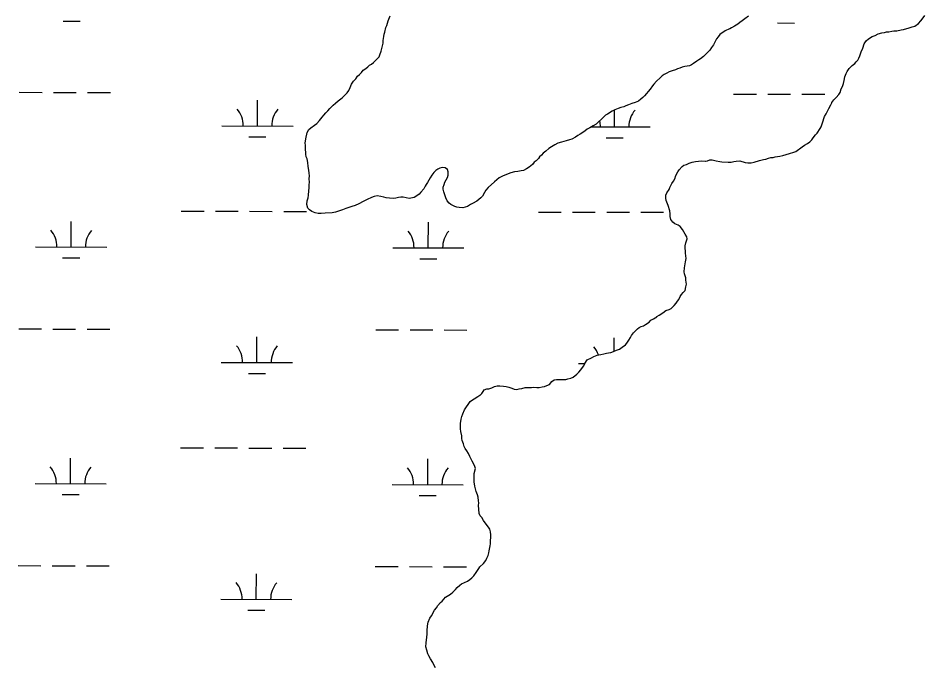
# Model space of a CAD drawing. Extents: x 3172297 to 3210190, y 958463 to 983887.
# Drawn here: x 3192710 to 3193985, y 971058 to 971968 of the extents above; entities that cross this region are included whole.
import ezdxf

# ---------------------------------------------------------------- set-up
doc = ezdxf.new("R2010")
doc.units = 0
doc.layers.add('V-WETL-SWMP', color=7, linetype='Continuous')

msp = doc.modelspace()

# ---------------------------------------------------------------- linework, layer by layer
at = {"layer": 'V-WETL-SWMP'}
for p, q in [((3192773.6, 971964.1), (3192797.6, 971964)), ((3193777.4, 971961.6), (3193801.4, 971961.5)), ((3192711.9, 971864.2), (3192743.9, 971864.1)), ((3192759.9, 971864.1), (3192791.9, 971864)), ((3192807.9, 971864), (3192839.9, 971863.9)), ((3193715.8, 971861.7), (3193747.8, 971861.6)), ((3193763.8, 971861.6), (3193795.8, 971861.5)), ((3193811.8, 971861.5), (3193843.8, 971861.4)), ((3193046.7, 971817), (3193046.8, 971853)), ((3193548.6, 971815.7), (3193548.6, 971839.4)), ((3192996.7, 971817.1), (3193096.7, 971816.8)), ((3193516.2, 971815.8), (3193598.6, 971815.6)), ((3193034.6, 971801.6), (3193058.6, 971801.5)), ((3193536.5, 971800.3), (3193560.5, 971800.2)), ((3192939.5, 971697.1), (3192971.5, 971697.1)), ((3192987.5, 971697), (3193019.5, 971696.9)), ((3193035.5, 971696.9), (3193067.5, 971696.8)), ((3193083.5, 971696.8), (3193115.5, 971696.7)), ((3193441.4, 971695.9), (3193473.4, 971695.8)), ((3193489.4, 971695.8), (3193521.4, 971695.7)), ((3193537.4, 971695.7), (3193569.4, 971695.6)), ((3193585.4, 971695.5), (3193617.4, 971695.5)), ((3192784.8, 971646.8), (3192784.9, 971682.8)), ((3193286.7, 971645.5), (3193286.8, 971681.5)), ((3192734.8, 971646.9), (3192834.8, 971646.7)), ((3193236.7, 971645.7), (3193336.7, 971645.4)), ((3192772.8, 971631.4), (3192796.8, 971631.3)), ((3193274.7, 971630.1), (3193298.7, 971630.1)), ((3192711.1, 971531.5), (3192743.1, 971531.5)), ((3192759.1, 971531.4), (3192791.1, 971531.3)), ((3192807.1, 971531.3), (3192839.1, 971531.2)), ((3193213, 971530.3), (3193245, 971530.2)), ((3193261, 971530.2), (3193293, 971530.1)), ((3193309, 971530.1), (3193341, 971530)), ((3193045.8, 971484.3), (3193045.9, 971520.3)), ((3193547.8, 971500.4), (3193547.8, 971519)), ((3192995.8, 971484.4), (3193095.8, 971484.2)), ((3193497.8, 971483.2), (3193506.7, 971483.1)), ((3193033.8, 971468.9), (3193057.8, 971468.8)), ((3192938.7, 971364.5), (3192970.7, 971364.4)), ((3192986.7, 971364.4), (3193018.7, 971364.3)), ((3193034.7, 971364.2), (3193066.7, 971364.2)), ((3193082.7, 971364.1), (3193114.7, 971364)), ((3192784, 971314.1), (3192784.1, 971350.1)), ((3193285.9, 971312.9), (3193286, 971348.9)), ((3192734, 971314.2), (3192834, 971314)), ((3193235.9, 971313), (3193335.9, 971312.7)), ((3192772, 971298.7), (3192796, 971298.7)), ((3193273.9, 971297.5), (3193297.9, 971297.4)), ((3192710.3, 971198.9), (3192742.3, 971198.8)), ((3192758.3, 971198.7), (3192790.3, 971198.7)), ((3192806.3, 971198.6), (3192838.3, 971198.5)), ((3193045, 971151.6), (3193045.1, 971187.6)), ((3193212.2, 971197.6), (3193244.2, 971197.5)), ((3193260.2, 971197.5), (3193292.2, 971197.4)), ((3193308.2, 971197.4), (3193340.2, 971197.3)), ((3192995, 971151.7), (3193095, 971151.5)), ((3193033, 971136.2), (3193057, 971136.1))]:
    msp.add_line(p, q, dxfattribs=at)
for points in [[(3193736.5, 971971.3), (3193731.3, 971967.4), (3193728, 971964.8), (3193724.6, 971962.1), (3193721.6, 971960), (3193716.8, 971957.1), (3193712.8, 971954.7), (3193710.4, 971953.3), (3193710.1, 971953.3), (3193703.8, 971950.6), (3193696.5, 971945.3), (3193694.1, 971942), (3193691.9, 971939.1), (3193687.4, 971931), (3193684.9, 971927.1), (3193682.2, 971923.3), (3193679.1, 971920), (3193673.4, 971914.6), (3193669.1, 971911.4), (3193666.7, 971909.6), (3193664, 971908.1), (3193659.4, 971904.6), (3193656.7, 971902.8), (3193653.7, 971901.3), (3193647.1, 971900.2), (3193643.5, 971899.4), (3193640.1, 971897.9), (3193637.1, 971897.3), (3193634.1, 971895.9), (3193629.6, 971894.4), (3193625.1, 971892.7), (3193622, 971891.2), (3193618.1, 971889.1), (3193615.4, 971887.4), (3193612.4, 971884.7), (3193607.5, 971879.9), (3193603.8, 971875.5), (3193602, 971873.1), (3193598.7, 971868.6), (3193595.9, 971865.4), (3193593.2, 971862.4), (3193590.4, 971859.1), (3193588, 971856.7), (3193585.6, 971854.7), (3193582, 971851.7), (3193577.4, 971849.9), (3193572.9, 971848.2), (3193568.1, 971846.7), (3193564.5, 971845.3), (3193561.4, 971843.8), (3193557.2, 971842.7), (3193553.3, 971841.5), (3193548.8, 971839.5), (3193545.2, 971837.7), (3193538.5, 971833.6), (3193535.8, 971831.8), (3193530.9, 971827.3), (3193524.9, 971821.7), (3193522.4, 971819.6), (3193518.2, 971817), (3193513.7, 971814.3), (3193510, 971812.3), (3193507.3, 971809.9), (3193503.7, 971807.5), (3193500, 971805.2), (3193497, 971803.4), (3193493.4, 971801), (3193488.3, 971798.4), (3193484.9, 971797.2), (3193480.4, 971796.1), (3193473.8, 971794.3), (3193468.7, 971792.6), (3193464.4, 971790.5), (3193459.6, 971787.6), (3193456.3, 971785.2), (3193451.7, 971781.4), (3193448.1, 971778.4), (3193445.7, 971776), (3193443.2, 971773.7), (3193441.4, 971771.3), (3193438.1, 971768), (3193435.6, 971765.9), (3193432.9, 971762.7), (3193428.4, 971759.1), (3193424.7, 971756.8), (3193420.5, 971754.4), (3193417.2, 971753.8), (3193412.7, 971753), (3193407.9, 971752.4), (3193402.7, 971751), (3193394.3, 971747.8), (3193391, 971746.3), (3193386.4, 971744), (3193379.5, 971738.3), (3193370.7, 971730.3), (3193367.6, 971726.8), (3193365.8, 971723.5), (3193362.7, 971718.4), (3193360.3, 971716), (3193357.9, 971713.7), (3193354.8, 971711.3), (3193348.8, 971707.7), (3193346.1, 971706.3), (3193341.9, 971703.6), (3193335.2, 971701.6), (3193330.1, 971702.3), (3193326.8, 971702.9), (3193323.8, 971703.5), (3193318.2, 971706.6), (3193315.8, 971708.4), (3193313.1, 971711.8), (3193311.4, 971716), (3193309.9, 971720.2), (3193308.7, 971724.1), (3193307.6, 971728), (3193307.6, 971731), (3193308.9, 971734.6), (3193309.8, 971737.9), (3193311.6, 971741.2), (3193313.5, 971744.5), (3193314.7, 971747.5), (3193314.8, 971752.3), (3193313.9, 971755.6), (3193310.3, 971758), (3193306.4, 971758.7), (3193302.8, 971757.5), (3193300.1, 971756), (3193297.4, 971754.3), (3193294.6, 971751.6), (3193291.6, 971747.7), (3193289.4, 971744.1), (3193285.5, 971737.3), (3193283.9, 971734.6), (3193282.1, 971732.2), (3193280.3, 971728.6), (3193276, 971723.6), (3193273.9, 971720.9), (3193270.8, 971718.5), (3193266.9, 971716.5), (3193260, 971715), (3193255.8, 971716), (3193251.3, 971716.6), (3193248.3, 971716.7), (3193244.7, 971716.1), (3193241.1, 971715.6), (3193237.5, 971715), (3193232.4, 971715.4), (3193227.3, 971716), (3193224.3, 971716.6), (3193220.1, 971717.6), (3193214.7, 971718.6), (3193210.5, 971717.7), (3193206.9, 971716.5), (3193200.8, 971713.6), (3193197.8, 971712.1), (3193195.1, 971710.7), (3193189, 971707.4), (3193183.9, 971705.1), (3193179.4, 971703.6), (3193174.9, 971702.2), (3193170.6, 971700.7), (3193166.1, 971699), (3193160.7, 971697.2), (3193156.5, 971695.8), (3193151.4, 971694.9), (3193141.7, 971694.1), (3193136.3, 971693.9), (3193131.8, 971694), (3193127.9, 971694.6), (3193122.8, 971696.8), (3193119.6, 971698.9), (3193117.2, 971701.3), (3193116, 971706.7), (3193116.7, 971711.8), (3193117.7, 971716), (3193118.3, 971719.6), (3193119, 971725.9), (3193119.3, 971730.1), (3193119.4, 971734), (3193119.7, 971737.9), (3193119.5, 971742.4), (3193119.8, 971746.6), (3193119.5, 971750.3), (3193119, 971754.8), (3193118.1, 971759.9), (3193117.3, 971765.6), (3193116.5, 971770.7), (3193115.3, 971773.7), (3193114.7, 971777), (3193113.9, 971786.1), (3193114, 971789.7), (3193113.7, 971792.7), (3193114.7, 971799), (3193116.6, 971807.6), (3193118.7, 971812.1), (3193121.5, 971814.2), (3193126.9, 971818), (3193129.9, 971820.4), (3193133.9, 971824.3), (3193137.5, 971829.3), (3193140, 971832), (3193142.7, 971835.3), (3193145.4, 971838.3), (3193148.5, 971841.2), (3193150.6, 971843.9), (3193153, 971846.3), (3193156.4, 971848.9), (3193160, 971852.2), (3193163.7, 971854.9), (3193166.1, 971856.9), (3193170.3, 971861.1), (3193172.5, 971863.5), (3193174.9, 971866.8), (3193176.7, 971870.9), (3193178.9, 971875.7), (3193181.6, 971879.6), (3193184.7, 971883.2), (3193187.4, 971886.7), (3193189.9, 971889.1), (3193192.6, 971892.1), (3193195, 971895.1), (3193198.7, 971897.7), (3193201.7, 971900.1), (3193204.1, 971902.2), (3193206.8, 971903.9), (3193209.9, 971906), (3193215, 971911.1), (3193217.5, 971914), (3193218.7, 971917), (3193220.3, 971921.8), (3193222.4, 971929.6), (3193223.4, 971933.2), (3193223.4, 971936.8), (3193224.1, 971942.5), (3193224.7, 971945.8), (3193225.4, 971948.8), (3193226.9, 971955.1), (3193228.2, 971958.1), (3193230.3, 971964.6), (3193233.1, 971971.5)], [(3193296.8, 971055.4), (3193294.7, 971059.7), (3193292.9, 971063), (3193290, 971067.8), (3193287.3, 971072.1), (3193285.9, 971074.8), (3193284.7, 971079.9), (3193283.3, 971084.7), (3193283.6, 971090.4), (3193284.6, 971098.2), (3193285, 971102.4), (3193285, 971107.2), (3193285.4, 971114.4), (3193286.4, 971119.5), (3193288.8, 971124.9), (3193291, 971128.5), (3193295.6, 971136.2), (3193298, 971139.8), (3193300.1, 971143.1), (3193303.8, 971147.3), (3193306.2, 971149), (3193308.7, 971151.7), (3193311.1, 971154.4), (3193318, 971158.8), (3193321.4, 971161.5), (3193325, 971165.3), (3193327.2, 971168), (3193330.8, 971171.6), (3193333.2, 971173.4), (3193337.4, 971175.1), (3193342, 971176.9), (3193345.3, 971179.2), (3193348, 971181.6), (3193350.8, 971184.6), (3193353.8, 971189.3), (3193357.8, 971194.7), (3193359.3, 971197.4), (3193364.2, 971201.8), (3193367.5, 971206.3), (3193369.1, 971209.3), (3193370.6, 971213.2), (3193371.8, 971216.8), (3193372.2, 971219.8), (3193373.5, 971226.7), (3193374.1, 971229.7), (3193374.1, 971234.2), (3193374.1, 971234.5), (3193374.5, 971237.8), (3193374.5, 971242.3), (3193374.3, 971246.5), (3193373.1, 971250.1), (3193371.3, 971252.8), (3193367.8, 971257.4), (3193364.2, 971262.2), (3193361.9, 971266.4), (3193359.8, 971268.9), (3193358.3, 971272.2), (3193357.8, 971278.5), (3193357.3, 971283.6), (3193357.6, 971287.2), (3193357.3, 971290.2), (3193356.8, 971295), (3193355.9, 971298.6), (3193354.2, 971303.2), (3193352.2, 971310.4), (3193351, 971316.7), (3193351.1, 971322.1), (3193351.2, 971328.4), (3193352.8, 971335.6), (3193351.6, 971339.5), (3193348.4, 971345.6), (3193345.1, 971352.2), (3193343.4, 971356.7), (3193341, 971360.1), (3193338.6, 971363.4), (3193336.9, 971366.4), (3193336, 971370), (3193334.3, 971374.6), (3193334, 971377.6), (3193333.7, 971381.2), (3193332.6, 971387.5), (3193332.1, 971391.1), (3193331.8, 971395.9), (3193331.8, 971398.9), (3193333.1, 971404.9), (3193334, 971408.5), (3193335.3, 971412.1), (3193337.5, 971418.1), (3193340.2, 971422.2), (3193342.6, 971425.5), (3193345.7, 971429.7), (3193348.7, 971431.8), (3193351.1, 971433.5), (3193356.3, 971436.8), (3193359, 971438.6), (3193359.3, 971438.2), (3193361.7, 971440.9), (3193363.6, 971443.6), (3193365.4, 971446), (3193369, 971447.2), (3193372, 971447.4), (3193375.9, 971448.6), (3193379.6, 971450.6), (3193383.5, 971451.5), (3193387.1, 971451.5), (3193392.2, 971451.1), (3193396.1, 971450.5), (3193399.7, 971449.8), (3193403.9, 971448.3), (3193407.5, 971447), (3193411.1, 971446.7), (3193414.4, 971447.2), (3193418.3, 971448.1), (3193422.8, 971449.3), (3193425.8, 971449.5), (3193426.4, 971449.5), (3193431.5, 971449.5), (3193435.1, 971449.7), (3193439.3, 971449.4), (3193442.3, 971449.3), (3193446.8, 971450.2), (3193450.1, 971450.7), (3193453.5, 971451.9), (3193456.8, 971453.4), (3193460.1, 971457.8), (3193463.5, 971460.2), (3193466.8, 971460.5), (3193475.2, 971460.4), (3193480, 971460.6), (3193483, 971461.5), (3193487.2, 971462.6), (3193490.2, 971463.8), (3193495.4, 971468), (3193498.4, 971470.9), (3193501.2, 971474.2), (3193503.3, 971477.5), (3193505.4, 971479.9), (3193506.7, 971483.1), (3193510, 971488.2), (3193516.1, 971491.2), (3193519.1, 971492.9), (3193524.2, 971494.7), (3193529, 971495.8), (3193533.2, 971496.7), (3193536.9, 971497.5), (3193539.9, 971498.1), (3193543.2, 971498.7), (3193546.8, 971500.1), (3193551.3, 971501.6), (3193555.2, 971503.3), (3193559.2, 971506), (3193563.7, 971509.2), (3193565.8, 971511.6), (3193568.3, 971515.8), (3193570.7, 971519.7), (3193572.3, 971522.4), (3193575, 971525.9), (3193578, 971528.9), (3193580.5, 971531.6), (3193582.9, 971533.4), (3193585.9, 971534.8), (3193588.9, 971536), (3193592, 971537.8), (3193597.1, 971541.3), (3193599.5, 971543.7), (3193603.2, 971546), (3193607.7, 971548.7), (3193607.7, 971549), (3193611.3, 971550.8), (3193616.5, 971554.3), (3193620.7, 971557.6), (3193625.2, 971558.7), (3193628.2, 971560.2), (3193632.2, 971564.3), (3193635.2, 971567.9), (3193636.8, 971570.6), (3193638.6, 971573), (3193640.8, 971577.2), (3193642.3, 971580.1), (3193645, 971582.8), (3193647.8, 971585.8), (3193648.7, 971590.6), (3193649.7, 971594.5), (3193648.8, 971599.9), (3193648.8, 971603.2), (3193646.8, 971608.9), (3193646.5, 971611.9), (3193646.9, 971617.6), (3193648.2, 971625.7), (3193649.2, 971630.8), (3193648.3, 971638), (3193648.1, 971641), (3193647.5, 971645.2), (3193647.6, 971648.2), (3193648.5, 971652.7), (3193650.7, 971658.1), (3193649.8, 971661.1), (3193647.7, 971664.8), (3193643.9, 971671.4), (3193640.6, 971675.4), (3193638, 971677.5), (3193633.2, 971679.3), (3193630.2, 971681.8), (3193627.5, 971685.4), (3193626.7, 971689.6), (3193626.7, 971693.5), (3193626.2, 971697.4), (3193623.6, 971705.3), (3193621.2, 971712.2), (3193620.4, 971715.2), (3193620.7, 971719.4), (3193622, 971723), (3193625, 971727.5), (3193626.2, 971730.5), (3193629, 971735.8), (3193631.5, 971739.4), (3193633, 971742.4), (3193634.5, 971747.2), (3193637.6, 971752.6), (3193639.4, 971755), (3193643.4, 971759.7), (3193645.8, 971761.8), (3193649.7, 971762.9), (3193653.4, 971764.4), (3193657.3, 971765.9), (3193662.4, 971766.7), (3193666.6, 971767.6), (3193670.2, 971767.8), (3193675.6, 971767.5), (3193676.2, 971767.2), (3193679.2, 971768), (3193682.5, 971769.2), (3193685.8, 971769.4), (3193691.2, 971767.9), (3193696.3, 971766.9), (3193699.3, 971766.6), (3193708, 971765.9), (3193712.2, 971765.8), (3193716.1, 971766.7), (3193719.2, 971767.6), (3193724.6, 971767.8), (3193732.1, 971765.6), (3193735.6, 971765), (3193740.5, 971764.9), (3193744.7, 971766.1), (3193752.2, 971768.1), (3193757.6, 971769.5), (3193760.9, 971770.4), (3193764.9, 971771.6), (3193768.2, 971772.4), (3193771.2, 971772.4), (3193774.2, 971773.3), (3193777.2, 971773.8), (3193780.8, 971774.4), (3193784.7, 971775.3), (3193789.5, 971776.7), (3193794.1, 971778.1), (3193800.4, 971780.2), (3193803.4, 971781), (3193812.2, 971787.3), (3193815.2, 971789.9), (3193819.4, 971792.3), (3193822.8, 971794.6), (3193825.8, 971797.3), (3193827.6, 971800), (3193831, 971804.2), (3193833.1, 971806.8), (3193837.4, 971813.1), (3193838.9, 971815.8), (3193841.4, 971823.9), (3193842.4, 971827.2), (3193843.3, 971830.2), (3193845.7, 971833.7), (3193847.9, 971837.6), (3193849.7, 971841.2), (3193852.2, 971846.6), (3193853.7, 971849.3), (3193853.7, 971849.6), (3193856.8, 971853.4), (3193859.8, 971856.7), (3193863.5, 971861.2), (3193865.3, 971864.1), (3193867.1, 971869.2), (3193868.7, 971872.5), (3193870.2, 971876.4), (3193870.9, 971880.9), (3193872.1, 971885.7), (3193874, 971890.5), (3193875.5, 971893.5), (3193878.3, 971897.6), (3193882.5, 971901.8), (3193885.9, 971904.5), (3193888, 971907.1), (3193890.1, 971909.5), (3193891.7, 971912.2), (3193892.9, 971915.2), (3193894.8, 971920.9), (3193897.2, 971926.3), (3193899.4, 971932.2), (3193902.1, 971936.4), (3193905.5, 971939.4), (3193910.6, 971942.6), (3193914.8, 971944.1), (3193919.1, 971946.4), (3193924.2, 971947.9), (3193927.8, 971948.1), (3193930.8, 971949), (3193934.1, 971949.3), (3193938, 971950.1), (3193941, 971950.4), (3193945.2, 971950.6), (3193951.3, 971951.8), (3193954.3, 971952.3), (3193962.4, 971954.7), (3193966.9, 971956.1), (3193970.5, 971957.3), (3193975.7, 971960.8), (3193978.7, 971964.4), (3193980.9, 971967.1), (3193984.5, 971972.1)]]:
    msp.add_lwpolyline(points, dxfattribs=at)
for centre, start, end in [((3192991.4, 971817.6), 359.0865, 40.6302), ((3193101.9, 971817.3), 139.0865, 180.6302), ((3193603.8, 971816), 139.0865, 180.6302), ((3193493.3, 971816.3), 359.0865, 13.0964), ((3192729.6, 971647.4), 359.0865, 40.6302), ((3192840.1, 971647.1), 139.0865, 180.6302), ((3193231.5, 971646.2), 359.0865, 40.6302), ((3193342, 971645.9), 139.0865, 180.6302), ((3192990.6, 971484.9), 359.0865, 40.6302), ((3193101.1, 971484.6), 139.0865, 180.6302), ((3193492.5, 971483.6), 18.8924, 40.6302), ((3192728.8, 971314.7), 359.0865, 40.6302), ((3192839.2, 971314.4), 139.0865, 180.6302), ((3193230.7, 971313.5), 359.0865, 40.6302), ((3193341.1, 971313.2), 139.0865, 180.6302), ((3192989.8, 971152.2), 359.0865, 40.6302), ((3193100.3, 971151.9), 139.0865, 180.6302)]:
    msp.add_arc(centre, 35.2, start, end, dxfattribs=at)

doc.saveas('drawing.dxf')
